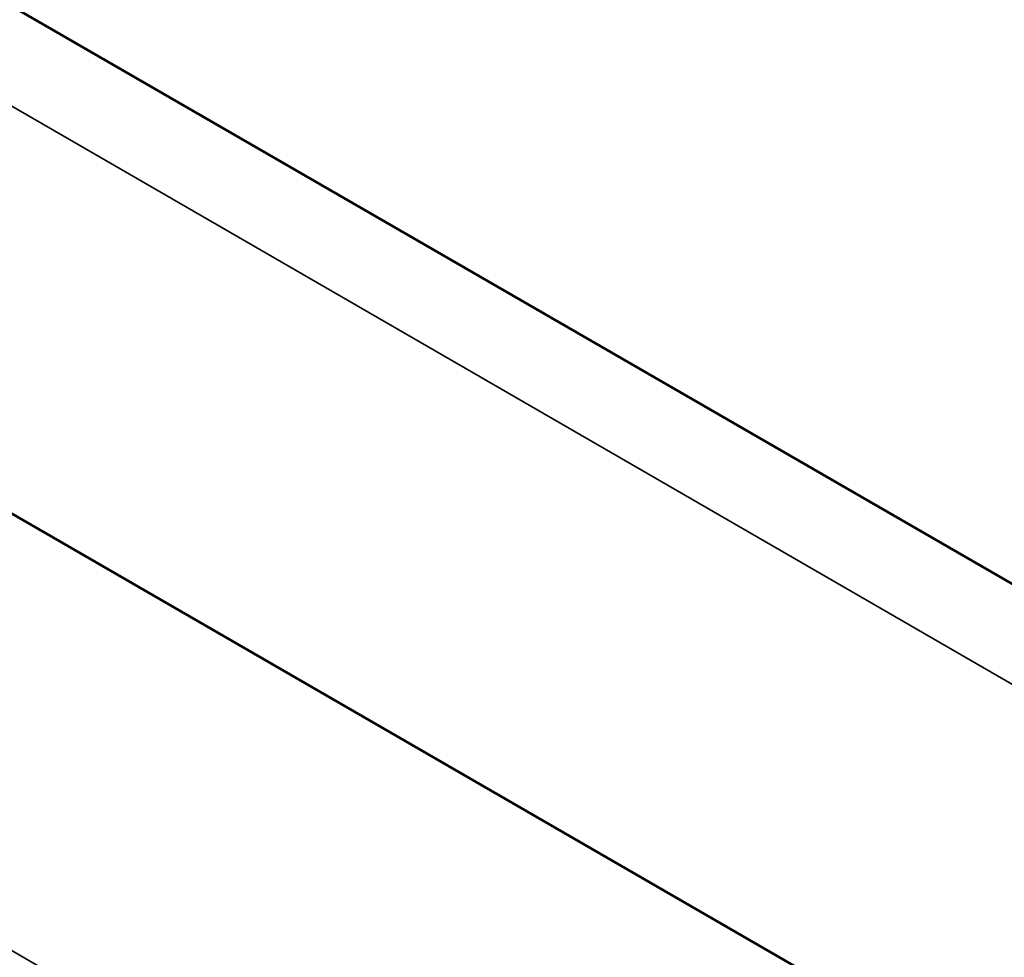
# Model space of a CAD drawing. Header units: millimetres. Extents: x 50 to 3176, y 50 to 2109.
# Tile 581 of 656: x 2040.12 to 2043.17, y 636.77 to 639.67. Entities that reach past the tile are written whole.
import ezdxf

# ---------------------------------------------------------------- set-up
doc = ezdxf.new("R2010")
doc.units = ezdxf.units.MM
doc.header["$LTSCALE"] = 10
doc.layers.add('Visible (ISO)', color=7, linetype='Continuous', lineweight=50)
doc.layers.add('Visible Narrow (ISO)', color=7, linetype='Continuous', lineweight=35)

msp = doc.modelspace()

# ---------------------------------------------------------------- linework, layer by layer
at = {"layer": 'Visible (ISO)'}
for p, q in [((2069.0027, 623.0246), (2035.0525, 642.6258)), ((2034.5823, 641.3265), (2069.2489, 621.3117))]:
    msp.add_line(p, q, dxfattribs=at)
for points, knots in [([(2024.1503, 642.5806), (2025.8737, 643.5755), (2027.8404, 644.1477), (2032.0977, 644.4036), (2034.3878, 644.0879), (2039.1125, 642.5997), (2041.5469, 641.4274), (2046.3731, 638.32), (2048.7644, 636.385), (2051.6021, 633.593), (2052.1556, 633.0232), (2052.7009, 632.4365)], [5.497787, 5.497787, 5.497787, 5.497787, 5.77877, 5.77877, 6.059753, 6.059753, 6.340736, 6.340736, 6.621719, 6.621719, 6.690856, 6.690856, 6.690856, 6.690856]), ([(2054.0372, 576.1256), (2051.7931, 575.5732), (2049.2972, 575.5858), (2044.0373, 576.7342), (2041.272, 577.8772), (2035.7584, 581.1801), (2033.011, 583.341), (2027.815, 588.4597), (2025.3672, 591.4164), (2021.0176, 597.8263), (2019.1164, 601.2783), (2016.0522, 608.3295), (2014.8897, 611.9276), (2013.4217, 618.908), (2013.1165, 622.2891), (2013.3977, 628.4932), (2013.9841, 631.3152), (2015.9933, 636.1079), (2017.4145, 638.08), (2019.7024, 639.9501), (2020.2512, 640.3294), (2020.8269, 640.6618)], [2.522076, 2.522076, 2.522076, 2.522076, 2.840156, 2.840156, 3.160369, 3.160369, 3.481068, 3.481068, 3.801671, 3.801671, 4.122186, 4.122186, 4.442713, 4.442713, 4.763343, 4.763343, 5.084027, 5.084027, 5.403911, 5.403911, 5.497787, 5.497787, 5.497787, 5.497787])]:
    msp.add_open_spline(points, degree=3, knots=knots, dxfattribs=at)
at = {"layer": 'Visible Narrow (ISO)'}
for p, q in [((2069.2094, 622.5951), (2035.2592, 642.1962)), ((2035.2592, 639.5839), (2069.2094, 619.9828))]:
    msp.add_line(p, q, dxfattribs=at)
for centre, major_axis, start_param, end_param in [((2042.5064, 611.0319), (18.175, -31.48), 1.952201, 6.117304), ((2042.4003, 610.9706), (18.25, -31.6099), 3.141593, 6.117304), ((2039.0769, 609.0519), (-18.25, 31.6099), 0, 2.975711)]:
    msp.add_ellipse(centre, major_axis=major_axis, ratio=0.57735, start_param=start_param, end_param=end_param, dxfattribs=at)

doc.saveas('drawing.dxf')
